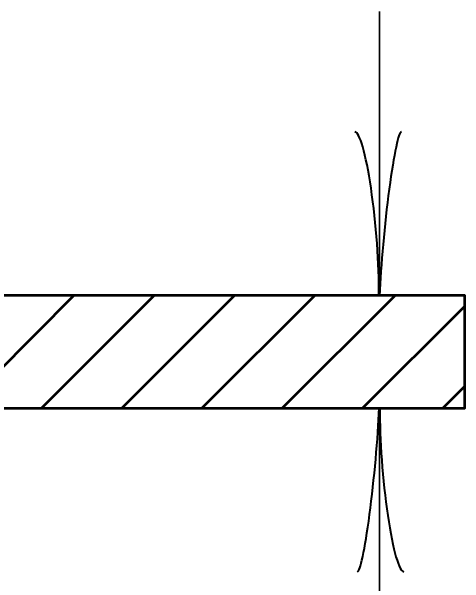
# Model space of a CAD drawing. Extents: x -1 to 679, y 0 to 440.
# Drawn here: x 193.7 to 201.68, y 355.51 to 365.59 of the extents above; entities that cross this region are included whole.
import ezdxf

# ---------------------------------------------------------------- set-up
doc = ezdxf.new("R2010")
doc.units = 0
doc.header["$LTSCALE"] = 0.8
doc.layers.add('1', color=7, linetype='Continuous', lineweight=53)

msp = doc.modelspace()

# ---------------------------------------------------------------- linework, layer by layer
at = {"layer": '1', "lineweight": 35}
for p, q in [((200.1795, 360.5944), (200.1795, 365.5944)), ((200.1795, 358.5944), (200.1795, 347.5944))]:
    msp.add_line(p, q, dxfattribs=at)
at = {"layer": '1'}
for p, q in [((193.1795, 358.9672), (194.8067, 360.5944)), ((194.2209, 358.5944), (196.2209, 360.5944)), ((195.6352, 358.5944), (197.6352, 360.5944)), ((197.0494, 358.5944), (199.0494, 360.5944)), ((198.4636, 358.5944), (200.4636, 360.5944)), ((199.8778, 358.5944), (201.6795, 360.3961)), ((201.292, 358.5944), (201.6795, 358.9819))]:
    msp.add_line(p, q, dxfattribs=at)
msp.add_lwpolyline([(193.1795, 360.5944), (201.6795, 360.5944), (201.6795, 358.5944), (193.1795, 358.5944)], dxfattribs=at)
at = {"layer": '1', "lineweight": 40}
for centre, major_axis, ratio, start_param, end_param in [((199.9032, 361.6856), (0.1562, -1.7857), 0.122415, 0.8963533, 3.1415927), ((200.3911, 361.7149), (-0.1757, -1.7565), 0.07063, 3.1407148, 5.41811), ((199.9679, 357.4739), (0.1757, 1.7565), 0.07063, 3.1407148, 5.41811), ((200.4558, 357.5032), (-0.1562, 1.7857), 0.122415, 0.8963533, 3.1415927)]:
    msp.add_ellipse(centre, major_axis=major_axis, ratio=ratio, start_param=start_param, end_param=end_param, dxfattribs=at)

doc.saveas('drawing.dxf')
